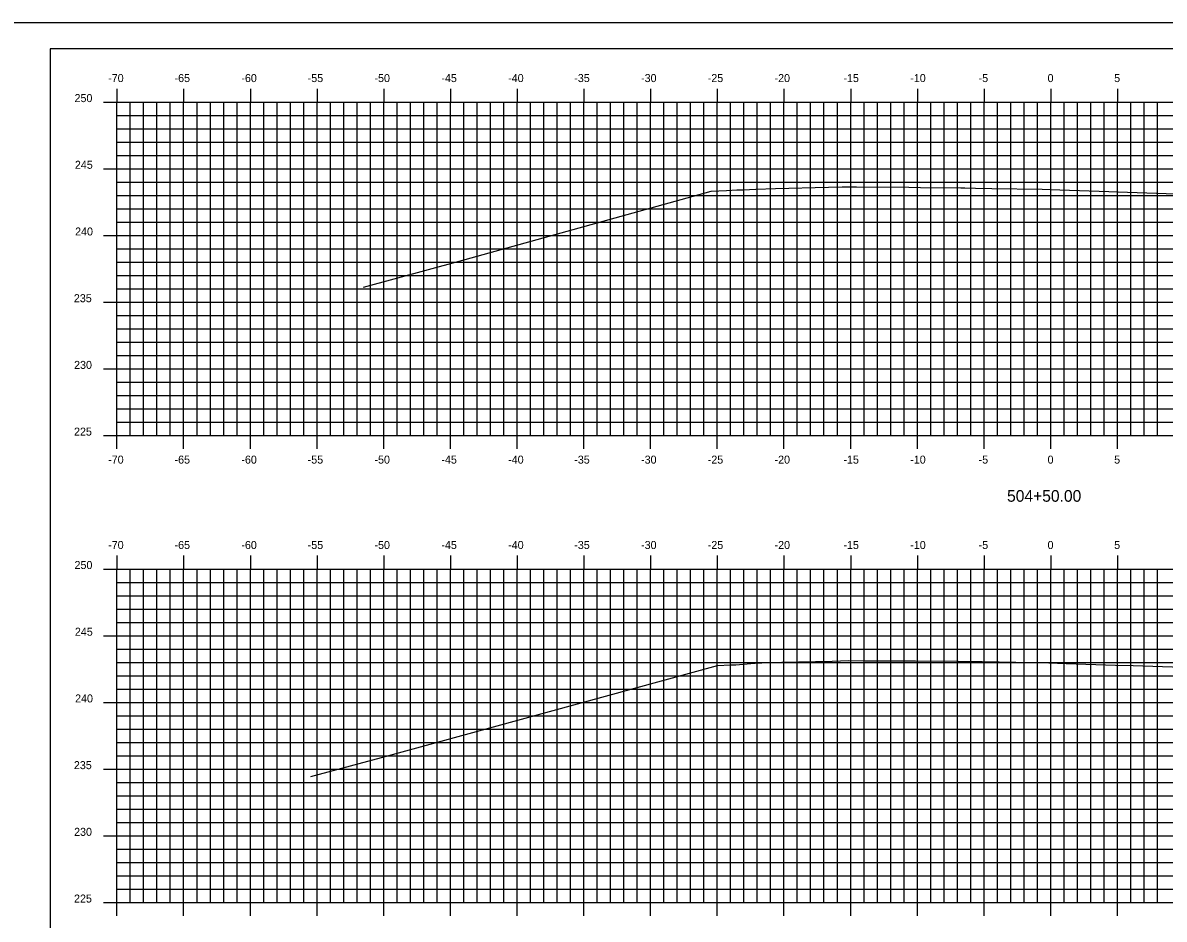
# Model space of a CAD drawing. Extents: x 1168600 to 1177589, y 610178 to 611246.
# Drawn here: x 1171214.7 to 1171300.2, y 610311.6 to 610378.7 of the extents above; entities that cross this region are included whole.
import ezdxf

# ---------------------------------------------------------------- set-up
doc = ezdxf.new("R2010")
doc.units = 0
for name, color, linetype in [('_Construction', 7, 'Continuous'), ('_Station Equation', 7, 'Continuous'), ('H_V ANNOTATION', 7, 'Continuous'), ('MAJOR', 7, 'Continuous'), ('MINOR', 7, 'Continuous')]:
    doc.layers.add(name, color=color, linetype=linetype)

msp = doc.modelspace()

# ---------------------------------------------------------------- linework, layer by layer
at = {"layer": '_Construction'}
for p, q in [((1171376.741, 610376.801), (1171216.741, 610376.801)), ((1171216.741, 610376.801), (1171216.741, 610271.801))]:
    msp.add_line(p, q, dxfattribs=at)
msp.add_lwpolyline([(1171208.648, 610268.742), (1171378.648, 610268.742), (1171378.648, 610378.742), (1171208.648, 610378.742)], close=True, dxfattribs=at)
at = {"layer": '_Station Equation'}
for points in [[(1171240.215, 610358.919), (1171247.393, 610360.887), (1171266.291, 610366.13), (1171267.429, 610366.17), (1171268.216, 610366.214), (1171268.337, 610366.216), (1171268.68, 610366.232), (1171269.624, 610366.272), (1171271.1, 610366.335), (1171275.07, 610366.428), (1171276.101, 610366.451), (1171277.165, 610366.444), (1171281.101, 610366.418), (1171281.97, 610366.41), (1171285.004, 610366.379), (1171285.288, 610366.374), (1171286.102, 610366.358), (1171287.327, 610366.335), (1171291.103, 610366.264), (1171292.408, 610366.223), (1171296.103, 610366.107), (1171297.491, 610366.059), (1171301.104, 610365.934)], [(1171236.274, 610322.25), (1171241.56, 610323.669), (1171266.75, 610330.571), (1171267.735, 610330.614), (1171268.141, 610330.617), (1171269.263, 610330.728), (1171269.387, 610330.735), (1171269.577, 610330.743), (1171270.086, 610330.76), (1171271.592, 610330.812), (1171275.362, 610330.906), (1171276.592, 610330.935), (1171277.832, 610330.931), (1171281.592, 610330.915), (1171284.788, 610330.886), (1171285.95, 610330.876), (1171286.487, 610330.866), (1171286.592, 610330.864), (1171287.871, 610330.838), (1171291.592, 610330.764), (1171292.892, 610330.723), (1171296.592, 610330.604), (1171297.913, 610330.559), (1171301.592, 610330.435)]]:
    msp.add_lwpolyline(points, dxfattribs=at)
at = {"layer": 'MAJOR'}
for p, q in [((1171221.741, 610373.803), (1171221.741, 610372.801)), ((1171226.741, 610373.803), (1171226.741, 610372.801)), ((1171231.741, 610373.803), (1171231.741, 610372.801)), ((1171236.741, 610373.803), (1171236.741, 610372.801)), ((1171241.741, 610373.803), (1171241.741, 610372.801)), ((1171246.741, 610373.803), (1171246.741, 610372.801)), ((1171251.741, 610373.803), (1171251.741, 610372.801)), ((1171256.741, 610373.803), (1171256.741, 610372.801)), ((1171261.741, 610373.803), (1171261.741, 610372.801)), ((1171266.741, 610373.803), (1171266.741, 610372.801)), ((1171271.741, 610373.803), (1171271.741, 610372.801)), ((1171276.741, 610373.803), (1171276.741, 610372.801)), ((1171281.741, 610373.803), (1171281.741, 610372.801)), ((1171286.741, 610373.803), (1171286.741, 610372.801)), ((1171291.741, 610373.803), (1171291.741, 610372.801)), ((1171296.741, 610373.803), (1171296.741, 610372.801)), ((1171220.739, 610372.801), (1171221.741, 610372.801)), ((1171221.741, 610372.801), (1171361.741, 610372.801)), ((1171221.741, 610347.801), (1171221.741, 610372.801)), ((1171221.741, 610347.801), (1171221.741, 610372.801)), ((1171221.741, 610372.801), (1171361.741, 610372.801)), ((1171226.741, 610347.801), (1171226.741, 610372.801)), ((1171231.741, 610347.801), (1171231.741, 610372.801)), ((1171236.741, 610347.801), (1171236.741, 610372.801)), ((1171241.741, 610347.801), (1171241.741, 610372.801)), ((1171246.741, 610347.801), (1171246.741, 610372.801)), ((1171251.741, 610347.801), (1171251.741, 610372.801)), ((1171256.741, 610347.801), (1171256.741, 610372.801)), ((1171261.741, 610347.801), (1171261.741, 610372.801)), ((1171266.741, 610347.801), (1171266.741, 610372.801)), ((1171271.741, 610347.801), (1171271.741, 610372.801)), ((1171276.741, 610347.801), (1171276.741, 610372.801)), ((1171281.741, 610347.801), (1171281.741, 610372.801)), ((1171286.741, 610347.801), (1171286.741, 610372.801)), ((1171291.741, 610347.801), (1171291.741, 610372.801)), ((1171296.741, 610347.801), (1171296.741, 610372.801)), ((1171220.739, 610367.801), (1171221.741, 610367.801)), ((1171221.741, 610367.801), (1171361.741, 610367.801)), ((1171220.739, 610362.801), (1171221.741, 610362.801)), ((1171221.741, 610362.801), (1171361.741, 610362.801)), ((1171220.739, 610357.801), (1171221.741, 610357.801)), ((1171221.741, 610357.801), (1171361.741, 610357.801)), ((1171220.739, 610352.801), (1171221.741, 610352.801)), ((1171221.741, 610352.801), (1171361.741, 610352.801)), ((1171220.739, 610347.801), (1171221.741, 610347.801)), ((1171221.741, 610347.801), (1171361.741, 610347.801)), ((1171221.741, 610347.801), (1171361.741, 610347.801)), ((1171221.741, 610346.799), (1171221.741, 610347.801)), ((1171226.741, 610346.799), (1171226.741, 610347.801)), ((1171231.741, 610346.799), (1171231.741, 610347.801)), ((1171236.741, 610346.799), (1171236.741, 610347.801)), ((1171241.741, 610346.799), (1171241.741, 610347.801)), ((1171246.741, 610346.799), (1171246.741, 610347.801)), ((1171251.741, 610346.799), (1171251.741, 610347.801)), ((1171256.741, 610346.799), (1171256.741, 610347.801)), ((1171261.741, 610346.799), (1171261.741, 610347.801)), ((1171266.741, 610346.799), (1171266.741, 610347.801)), ((1171271.741, 610346.799), (1171271.741, 610347.801)), ((1171276.741, 610346.799), (1171276.741, 610347.801)), ((1171281.741, 610346.799), (1171281.741, 610347.801)), ((1171286.741, 610346.799), (1171286.741, 610347.801)), ((1171291.741, 610346.799), (1171291.741, 610347.801)), ((1171296.741, 610346.799), (1171296.741, 610347.801)), ((1171221.741, 610338.803), (1171221.741, 610337.801)), ((1171226.741, 610338.803), (1171226.741, 610337.801)), ((1171231.741, 610338.803), (1171231.741, 610337.801)), ((1171236.741, 610338.803), (1171236.741, 610337.801)), ((1171241.741, 610338.803), (1171241.741, 610337.801)), ((1171246.741, 610338.803), (1171246.741, 610337.801)), ((1171251.741, 610338.803), (1171251.741, 610337.801)), ((1171256.741, 610338.803), (1171256.741, 610337.801)), ((1171261.741, 610338.803), (1171261.741, 610337.801)), ((1171266.741, 610338.803), (1171266.741, 610337.801)), ((1171271.741, 610338.803), (1171271.741, 610337.801)), ((1171276.741, 610338.803), (1171276.741, 610337.801)), ((1171281.741, 610338.803), (1171281.741, 610337.801)), ((1171286.741, 610338.803), (1171286.741, 610337.801)), ((1171291.741, 610338.803), (1171291.741, 610337.801)), ((1171296.741, 610338.803), (1171296.741, 610337.801)), ((1171220.739, 610337.801), (1171221.741, 610337.801)), ((1171221.741, 610337.801), (1171361.741, 610337.801)), ((1171221.741, 610312.801), (1171221.741, 610337.801)), ((1171221.741, 610312.801), (1171221.741, 610337.801)), ((1171221.741, 610337.801), (1171361.741, 610337.801)), ((1171226.741, 610312.801), (1171226.741, 610337.801)), ((1171231.741, 610312.801), (1171231.741, 610337.801)), ((1171236.741, 610312.801), (1171236.741, 610337.801)), ((1171241.741, 610312.801), (1171241.741, 610337.801)), ((1171246.741, 610312.801), (1171246.741, 610337.801)), ((1171251.741, 610312.801), (1171251.741, 610337.801)), ((1171256.741, 610312.801), (1171256.741, 610337.801)), ((1171261.741, 610312.801), (1171261.741, 610337.801)), ((1171266.741, 610312.801), (1171266.741, 610337.801)), ((1171271.741, 610312.801), (1171271.741, 610337.801)), ((1171276.741, 610312.801), (1171276.741, 610337.801)), ((1171281.741, 610312.801), (1171281.741, 610337.801)), ((1171286.741, 610312.801), (1171286.741, 610337.801)), ((1171291.741, 610312.801), (1171291.741, 610337.801)), ((1171296.741, 610312.801), (1171296.741, 610337.801)), ((1171220.739, 610332.801), (1171221.741, 610332.801)), ((1171221.741, 610332.801), (1171361.741, 610332.801)), ((1171220.739, 610327.801), (1171221.741, 610327.801)), ((1171221.741, 610327.801), (1171361.741, 610327.801)), ((1171220.739, 610322.801), (1171221.741, 610322.801)), ((1171221.741, 610322.801), (1171361.741, 610322.801)), ((1171220.739, 610317.801), (1171221.741, 610317.801)), ((1171221.741, 610317.801), (1171361.741, 610317.801)), ((1171220.739, 610312.801), (1171221.741, 610312.801)), ((1171221.741, 610312.801), (1171361.741, 610312.801)), ((1171221.741, 610312.801), (1171361.741, 610312.801)), ((1171221.741, 610311.799), (1171221.741, 610312.801)), ((1171226.741, 610311.799), (1171226.741, 610312.801)), ((1171231.741, 610311.799), (1171231.741, 610312.801)), ((1171236.741, 610311.799), (1171236.741, 610312.801)), ((1171241.741, 610311.799), (1171241.741, 610312.801)), ((1171246.741, 610311.799), (1171246.741, 610312.801)), ((1171251.741, 610311.799), (1171251.741, 610312.801)), ((1171256.741, 610311.799), (1171256.741, 610312.801)), ((1171261.741, 610311.799), (1171261.741, 610312.801)), ((1171266.741, 610311.799), (1171266.741, 610312.801)), ((1171271.741, 610311.799), (1171271.741, 610312.801)), ((1171276.741, 610311.799), (1171276.741, 610312.801)), ((1171281.741, 610311.799), (1171281.741, 610312.801)), ((1171286.741, 610311.799), (1171286.741, 610312.801)), ((1171291.741, 610311.799), (1171291.741, 610312.801)), ((1171296.741, 610311.799), (1171296.741, 610312.801))]:
    msp.add_line(p, q, dxfattribs=at)
at = {"layer": 'MINOR'}
for p, q in [((1171222.741, 610347.801), (1171222.741, 610372.801)), ((1171223.741, 610347.801), (1171223.741, 610372.801)), ((1171224.741, 610347.801), (1171224.741, 610372.801)), ((1171225.741, 610347.801), (1171225.741, 610372.801)), ((1171227.741, 610347.801), (1171227.741, 610372.801)), ((1171228.741, 610347.801), (1171228.741, 610372.801)), ((1171229.741, 610347.801), (1171229.741, 610372.801)), ((1171230.741, 610347.801), (1171230.741, 610372.801)), ((1171232.741, 610347.801), (1171232.741, 610372.801)), ((1171233.741, 610347.801), (1171233.741, 610372.801)), ((1171234.741, 610347.801), (1171234.741, 610372.801)), ((1171235.741, 610347.801), (1171235.741, 610372.801)), ((1171237.741, 610347.801), (1171237.741, 610372.801)), ((1171238.741, 610347.801), (1171238.741, 610372.801)), ((1171239.741, 610347.801), (1171239.741, 610372.801)), ((1171240.741, 610347.801), (1171240.741, 610372.801)), ((1171242.741, 610347.801), (1171242.741, 610372.801)), ((1171243.741, 610347.801), (1171243.741, 610372.801)), ((1171244.741, 610347.801), (1171244.741, 610372.801)), ((1171245.741, 610347.801), (1171245.741, 610372.801)), ((1171247.741, 610347.801), (1171247.741, 610372.801)), ((1171248.741, 610347.801), (1171248.741, 610372.801)), ((1171249.741, 610347.801), (1171249.741, 610372.801)), ((1171250.741, 610347.801), (1171250.741, 610372.801)), ((1171252.741, 610347.801), (1171252.741, 610372.801)), ((1171253.741, 610347.801), (1171253.741, 610372.801)), ((1171254.741, 610347.801), (1171254.741, 610372.801)), ((1171255.741, 610347.801), (1171255.741, 610372.801)), ((1171257.741, 610347.801), (1171257.741, 610372.801)), ((1171258.741, 610347.801), (1171258.741, 610372.801)), ((1171259.741, 610347.801), (1171259.741, 610372.801)), ((1171260.741, 610347.801), (1171260.741, 610372.801)), ((1171262.741, 610347.801), (1171262.741, 610372.801)), ((1171263.741, 610347.801), (1171263.741, 610372.801)), ((1171264.741, 610347.801), (1171264.741, 610372.801)), ((1171265.741, 610347.801), (1171265.741, 610372.801)), ((1171267.741, 610347.801), (1171267.741, 610372.801)), ((1171268.741, 610347.801), (1171268.741, 610372.801)), ((1171269.741, 610347.801), (1171269.741, 610372.801)), ((1171270.741, 610347.801), (1171270.741, 610372.801)), ((1171272.741, 610347.801), (1171272.741, 610372.801)), ((1171273.741, 610347.801), (1171273.741, 610372.801)), ((1171274.741, 610347.801), (1171274.741, 610372.801)), ((1171275.741, 610347.801), (1171275.741, 610372.801)), ((1171277.741, 610347.801), (1171277.741, 610372.801)), ((1171278.741, 610347.801), (1171278.741, 610372.801)), ((1171279.741, 610347.801), (1171279.741, 610372.801)), ((1171280.741, 610347.801), (1171280.741, 610372.801)), ((1171282.741, 610347.801), (1171282.741, 610372.801)), ((1171283.741, 610347.801), (1171283.741, 610372.801)), ((1171284.741, 610347.801), (1171284.741, 610372.801)), ((1171285.741, 610347.801), (1171285.741, 610372.801)), ((1171287.741, 610347.801), (1171287.741, 610372.801)), ((1171288.741, 610347.801), (1171288.741, 610372.801)), ((1171289.741, 610347.801), (1171289.741, 610372.801)), ((1171290.741, 610347.801), (1171290.741, 610372.801)), ((1171292.741, 610347.801), (1171292.741, 610372.801)), ((1171293.741, 610347.801), (1171293.741, 610372.801)), ((1171294.741, 610347.801), (1171294.741, 610372.801)), ((1171295.741, 610347.801), (1171295.741, 610372.801)), ((1171297.741, 610347.801), (1171297.741, 610372.801)), ((1171298.741, 610347.801), (1171298.741, 610372.801)), ((1171299.741, 610347.801), (1171299.741, 610372.801)), ((1171221.741, 610371.801), (1171361.741, 610371.801)), ((1171221.741, 610371.801), (1171222.743, 610371.801)), ((1171221.741, 610370.801), (1171361.741, 610370.801)), ((1171221.741, 610370.801), (1171222.743, 610370.801)), ((1171221.741, 610369.801), (1171361.741, 610369.801)), ((1171221.741, 610369.801), (1171222.743, 610369.801)), ((1171221.741, 610368.801), (1171361.741, 610368.801)), ((1171221.741, 610368.801), (1171222.743, 610368.801)), ((1171221.741, 610366.801), (1171361.741, 610366.801)), ((1171221.741, 610366.801), (1171222.743, 610366.801)), ((1171221.741, 610365.801), (1171361.741, 610365.801)), ((1171221.741, 610365.801), (1171222.743, 610365.801)), ((1171221.741, 610364.801), (1171361.741, 610364.801)), ((1171221.741, 610364.801), (1171222.743, 610364.801)), ((1171221.741, 610363.801), (1171361.741, 610363.801)), ((1171221.741, 610363.801), (1171222.743, 610363.801)), ((1171221.741, 610361.801), (1171361.741, 610361.801)), ((1171221.741, 610361.801), (1171222.743, 610361.801)), ((1171221.741, 610360.801), (1171361.741, 610360.801)), ((1171221.741, 610360.801), (1171222.743, 610360.801)), ((1171221.741, 610359.801), (1171361.741, 610359.801)), ((1171221.741, 610359.801), (1171222.743, 610359.801)), ((1171221.741, 610358.801), (1171361.741, 610358.801)), ((1171221.741, 610358.801), (1171222.743, 610358.801)), ((1171221.741, 610356.801), (1171361.741, 610356.801)), ((1171221.741, 610356.801), (1171222.743, 610356.801)), ((1171221.741, 610355.801), (1171361.741, 610355.801)), ((1171221.741, 610355.801), (1171222.743, 610355.801)), ((1171221.741, 610354.801), (1171361.741, 610354.801)), ((1171221.741, 610354.801), (1171222.743, 610354.801)), ((1171221.741, 610353.801), (1171361.741, 610353.801)), ((1171221.741, 610353.801), (1171222.743, 610353.801)), ((1171221.741, 610351.801), (1171361.741, 610351.801)), ((1171221.741, 610351.801), (1171222.743, 610351.801)), ((1171221.741, 610350.801), (1171361.741, 610350.801)), ((1171221.741, 610350.801), (1171222.743, 610350.801)), ((1171221.741, 610349.801), (1171361.741, 610349.801)), ((1171221.741, 610349.801), (1171222.743, 610349.801)), ((1171221.741, 610348.801), (1171361.741, 610348.801)), ((1171221.741, 610348.801), (1171222.743, 610348.801)), ((1171222.741, 610312.801), (1171222.741, 610337.801)), ((1171223.741, 610312.801), (1171223.741, 610337.801)), ((1171224.741, 610312.801), (1171224.741, 610337.801)), ((1171225.741, 610312.801), (1171225.741, 610337.801)), ((1171227.741, 610312.801), (1171227.741, 610337.801)), ((1171228.741, 610312.801), (1171228.741, 610337.801)), ((1171229.741, 610312.801), (1171229.741, 610337.801)), ((1171230.741, 610312.801), (1171230.741, 610337.801)), ((1171232.741, 610312.801), (1171232.741, 610337.801)), ((1171233.741, 610312.801), (1171233.741, 610337.801)), ((1171234.741, 610312.801), (1171234.741, 610337.801)), ((1171235.741, 610312.801), (1171235.741, 610337.801)), ((1171237.741, 610312.801), (1171237.741, 610337.801)), ((1171238.741, 610312.801), (1171238.741, 610337.801)), ((1171239.741, 610312.801), (1171239.741, 610337.801)), ((1171240.741, 610312.801), (1171240.741, 610337.801)), ((1171242.741, 610312.801), (1171242.741, 610337.801)), ((1171243.741, 610312.801), (1171243.741, 610337.801)), ((1171244.741, 610312.801), (1171244.741, 610337.801)), ((1171245.741, 610312.801), (1171245.741, 610337.801)), ((1171247.741, 610312.801), (1171247.741, 610337.801)), ((1171248.741, 610312.801), (1171248.741, 610337.801)), ((1171249.741, 610312.801), (1171249.741, 610337.801)), ((1171250.741, 610312.801), (1171250.741, 610337.801)), ((1171252.741, 610312.801), (1171252.741, 610337.801)), ((1171253.741, 610312.801), (1171253.741, 610337.801)), ((1171254.741, 610312.801), (1171254.741, 610337.801)), ((1171255.741, 610312.801), (1171255.741, 610337.801)), ((1171257.741, 610312.801), (1171257.741, 610337.801)), ((1171258.741, 610312.801), (1171258.741, 610337.801)), ((1171259.741, 610312.801), (1171259.741, 610337.801)), ((1171260.741, 610312.801), (1171260.741, 610337.801)), ((1171262.741, 610312.801), (1171262.741, 610337.801)), ((1171263.741, 610312.801), (1171263.741, 610337.801)), ((1171264.741, 610312.801), (1171264.741, 610337.801)), ((1171265.741, 610312.801), (1171265.741, 610337.801)), ((1171267.741, 610312.801), (1171267.741, 610337.801)), ((1171268.741, 610312.801), (1171268.741, 610337.801)), ((1171269.741, 610312.801), (1171269.741, 610337.801)), ((1171270.741, 610312.801), (1171270.741, 610337.801)), ((1171272.741, 610312.801), (1171272.741, 610337.801)), ((1171273.741, 610312.801), (1171273.741, 610337.801)), ((1171274.741, 610312.801), (1171274.741, 610337.801)), ((1171275.741, 610312.801), (1171275.741, 610337.801)), ((1171277.741, 610312.801), (1171277.741, 610337.801)), ((1171278.741, 610312.801), (1171278.741, 610337.801)), ((1171279.741, 610312.801), (1171279.741, 610337.801)), ((1171280.741, 610312.801), (1171280.741, 610337.801)), ((1171282.741, 610312.801), (1171282.741, 610337.801)), ((1171283.741, 610312.801), (1171283.741, 610337.801)), ((1171284.741, 610312.801), (1171284.741, 610337.801)), ((1171285.741, 610312.801), (1171285.741, 610337.801)), ((1171287.741, 610312.801), (1171287.741, 610337.801)), ((1171288.741, 610312.801), (1171288.741, 610337.801)), ((1171289.741, 610312.801), (1171289.741, 610337.801)), ((1171290.741, 610312.801), (1171290.741, 610337.801)), ((1171292.741, 610312.801), (1171292.741, 610337.801)), ((1171293.741, 610312.801), (1171293.741, 610337.801)), ((1171294.741, 610312.801), (1171294.741, 610337.801)), ((1171295.741, 610312.801), (1171295.741, 610337.801)), ((1171297.741, 610312.801), (1171297.741, 610337.801)), ((1171298.741, 610312.801), (1171298.741, 610337.801)), ((1171299.741, 610312.801), (1171299.741, 610337.801)), ((1171221.741, 610336.801), (1171361.741, 610336.801)), ((1171221.741, 610336.801), (1171222.743, 610336.801)), ((1171221.741, 610335.801), (1171361.741, 610335.801)), ((1171221.741, 610335.801), (1171222.743, 610335.801)), ((1171221.741, 610334.801), (1171361.741, 610334.801)), ((1171221.741, 610334.801), (1171222.743, 610334.801)), ((1171221.741, 610333.801), (1171361.741, 610333.801)), ((1171221.741, 610333.801), (1171222.743, 610333.801)), ((1171221.741, 610331.801), (1171361.741, 610331.801)), ((1171221.741, 610331.801), (1171222.743, 610331.801)), ((1171221.741, 610330.801), (1171361.741, 610330.801)), ((1171221.741, 610330.801), (1171222.743, 610330.801)), ((1171221.741, 610329.801), (1171361.741, 610329.801)), ((1171221.741, 610329.801), (1171222.743, 610329.801)), ((1171221.741, 610328.801), (1171361.741, 610328.801)), ((1171221.741, 610328.801), (1171222.743, 610328.801)), ((1171221.741, 610326.801), (1171361.741, 610326.801)), ((1171221.741, 610326.801), (1171222.743, 610326.801)), ((1171221.741, 610325.801), (1171361.741, 610325.801)), ((1171221.741, 610325.801), (1171222.743, 610325.801)), ((1171221.741, 610324.801), (1171361.741, 610324.801)), ((1171221.741, 610324.801), (1171222.743, 610324.801)), ((1171221.741, 610323.801), (1171361.741, 610323.801)), ((1171221.741, 610323.801), (1171222.743, 610323.801)), ((1171221.741, 610321.801), (1171361.741, 610321.801)), ((1171221.741, 610321.801), (1171222.743, 610321.801)), ((1171221.741, 610320.801), (1171361.741, 610320.801)), ((1171221.741, 610320.801), (1171222.743, 610320.801)), ((1171221.741, 610319.801), (1171361.741, 610319.801)), ((1171221.741, 610319.801), (1171222.743, 610319.801)), ((1171221.741, 610318.801), (1171361.741, 610318.801)), ((1171221.741, 610318.801), (1171222.743, 610318.801)), ((1171221.741, 610316.801), (1171361.741, 610316.801)), ((1171221.741, 610316.801), (1171222.743, 610316.801)), ((1171221.741, 610315.801), (1171361.741, 610315.801)), ((1171221.741, 610315.801), (1171222.743, 610315.801)), ((1171221.741, 610314.801), (1171361.741, 610314.801)), ((1171221.741, 610314.801), (1171222.743, 610314.801)), ((1171221.741, 610313.801), (1171361.741, 610313.801)), ((1171221.741, 610313.801), (1171222.743, 610313.801))]:
    msp.add_line(p, q, dxfattribs=at)

# ---------------------------------------------------------------- texts
at = {"layer": 'H_V ANNOTATION'}
for s, height, p in [('-70', 0.6, (1171221.082, 610374.301)), ('-65', 0.6, (1171226.058, 610374.301)), ('-60', 0.6, (1171231.066, 610374.301)), ('-55', 0.6, (1171236.037, 610374.301)), ('-50', 0.6, (1171241.045, 610374.301)), ('-45', 0.6, (1171246.058, 610374.301)), ('-40', 0.6, (1171251.066, 610374.301)), ('-35', 0.6, (1171256.021, 610374.301)), ('-30', 0.6, (1171261.029, 610374.301)), ('-25', 0.6, (1171266.026, 610374.301)), ('-20', 0.6, (1171271.034, 610374.301)), ('-15', 0.6, (1171276.198, 610374.301)), ('-10', 0.6, (1171281.206, 610374.301)), ('-5', 0.6, (1171286.331, 610374.301)), ('0', 0.6, (1171291.5, 610374.301)), ('5', 0.6, (1171296.492, 610374.301)), ('250', 0.6, (1171218.56, 610372.801)), ('245', 0.6, (1171218.587, 610367.801)), ('240', 0.6, (1171218.603, 610362.801)), ('235', 0.6, (1171218.512, 610357.801)), ('230', 0.6, (1171218.528, 610352.801)), ('225', 0.6, (1171218.523, 610347.801)), ('-70', 0.6, (1171221.082, 610345.701)), ('-65', 0.6, (1171226.058, 610345.701)), ('-60', 0.6, (1171231.066, 610345.701)), ('-55', 0.6, (1171236.037, 610345.701)), ('-50', 0.6, (1171241.045, 610345.701)), ('-45', 0.6, (1171246.058, 610345.701)), ('-40', 0.6, (1171251.066, 610345.701)), ('-35', 0.6, (1171256.021, 610345.701)), ('-30', 0.6, (1171261.029, 610345.701)), ('-25', 0.6, (1171266.026, 610345.701)), ('-20', 0.6, (1171271.034, 610345.701)), ('-15', 0.6, (1171276.198, 610345.701)), ('-10', 0.6, (1171281.206, 610345.701)), ('-5', 0.6, (1171286.331, 610345.701)), ('0', 0.6, (1171291.5, 610345.701)), ('5', 0.6, (1171296.492, 610345.701)), ('504+50.00', 0.875, (1171288.463, 610342.844)), ('-70', 0.6, (1171221.082, 610339.301)), ('-65', 0.6, (1171226.058, 610339.301)), ('-60', 0.6, (1171231.066, 610339.301)), ('-55', 0.6, (1171236.037, 610339.301)), ('-50', 0.6, (1171241.045, 610339.301)), ('-45', 0.6, (1171246.058, 610339.301)), ('-40', 0.6, (1171251.066, 610339.301)), ('-35', 0.6, (1171256.021, 610339.301)), ('-30', 0.6, (1171261.029, 610339.301)), ('-25', 0.6, (1171266.026, 610339.301)), ('-20', 0.6, (1171271.034, 610339.301)), ('-15', 0.6, (1171276.198, 610339.301)), ('-10', 0.6, (1171281.206, 610339.301)), ('-5', 0.6, (1171286.331, 610339.301)), ('0', 0.6, (1171291.5, 610339.301)), ('5', 0.6, (1171296.492, 610339.301)), ('250', 0.6, (1171218.56, 610337.801)), ('245', 0.6, (1171218.587, 610332.801)), ('240', 0.6, (1171218.603, 610327.801)), ('235', 0.6, (1171218.512, 610322.801)), ('230', 0.6, (1171218.528, 610317.801)), ('225', 0.6, (1171218.523, 610312.801))]:
    msp.add_text(s, height=height, dxfattribs=at).set_placement(p)

doc.saveas('drawing.dxf')
